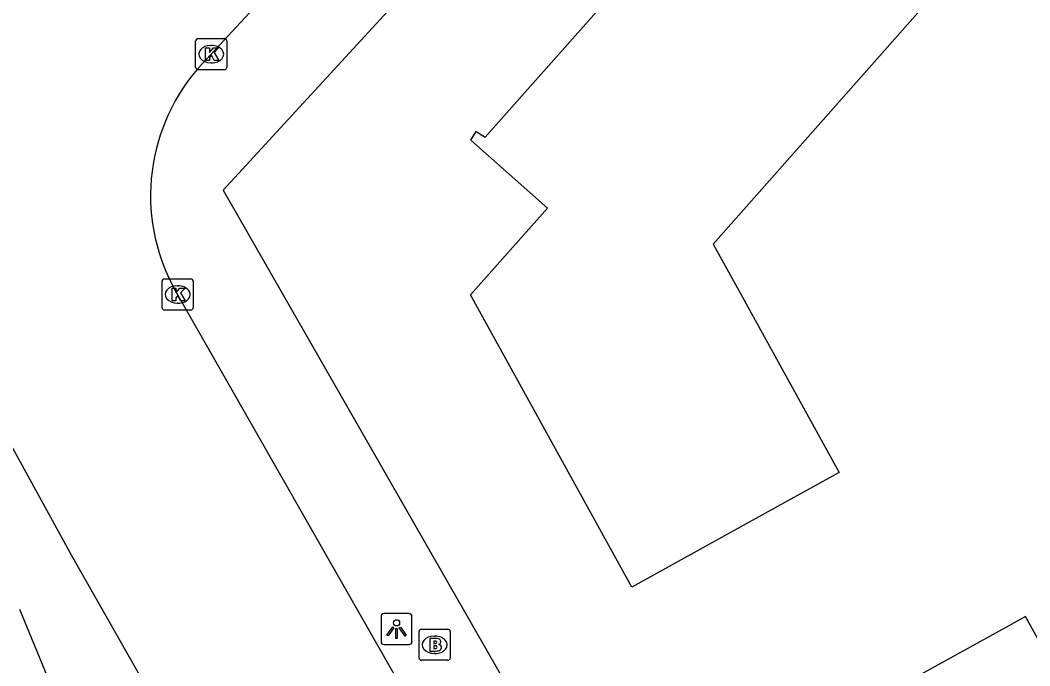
# Model space of a CAD drawing. Extents: x 160026 to 161302, y 384757 to 385701.
# Drawn here: x 160523.57 to 160556.07, y 385274.32 to 385295.1 of the extents above; entities that cross this region are included whole.
import ezdxf

# ---------------------------------------------------------------- set-up
doc = ezdxf.new("R2010")
doc.units = 0
for name, color, linetype in [('IMGEO_Brandkraan', 7, 'Continuous'), ('IMGEO_Kolk', 7, 'Continuous'), ('IMGEO_Lichtpunt', 7, 'Continuous'), ('IMGEO_Pand', 7, 'Continuous'), ('IMGEO_Rijbaan_lokaal_open', 7, 'Continuous'), ('IMGEO_Voetpad_open', 7, 'Continuous')]:
    doc.layers.add(name, color=color, linetype=linetype)

msp = doc.modelspace()

# ---------------------------------------------------------------- linework, layer by layer
at = {"layer": 'IMGEO_Brandkraan'}
for p, q in [((160536.41, 385274.569), (160536.41, 385275.421)), ((160536.485, 385275.495), (160537.337, 385275.495)), ((160537.411, 385275.421), (160537.411, 385274.569)), ((160536.898, 385275.275), (160536.923, 385275.275)), ((160537.337, 385274.495), (160536.485, 385274.495)), ((160536.921, 385274.715), (160536.896, 385274.715))]:
    msp.add_line(p, q, dxfattribs=at)
for points in [[(160536.41, 385274.569), (160536.41, 385275.421)], [(160536.485, 385275.495), (160537.337, 385275.495)], [(160537.411, 385275.421), (160537.411, 385274.569)], [(160536.758, 385275.195), (160536.758, 385274.795), (160536.971, 385274.795)], [(160536.989, 385275.195), (160536.758, 385275.195)], [(160536.937, 385275.114), (160536.883, 385275.114), (160536.883, 385275.038)], [(160536.883, 385275.038), (160536.936, 385275.038)], [(160536.945, 385274.962), (160536.883, 385274.962), (160536.883, 385274.881)], [(160536.883, 385274.881), (160536.945, 385274.881)], [(160537.337, 385274.495), (160536.485, 385274.495)]]:
    msp.add_lwpolyline(points, dxfattribs=at)
for centre, radius, start, end in [((160536.487, 385275.419), 0.0765, 91.552, 178.448), ((160536.487, 385275.419), 0.0765, 91.552, 178.448), ((160537.335, 385275.419), 0.0765, 1.552, 88.448), ((160537.335, 385275.419), 0.0765, 1.552, 88.448), ((160536.938, 385275.076), 0.0379, 267.8285, 90.9355), ((160536.993, 385275.05), 0.145, 59.4692, 91.5367), ((160537.018, 385275.097), 0.0922, 285.5137, 58.1501), ((160536.946, 385274.921), 0.0404, 269.8759, 90.5077), ((160536.977, 385275.046), 0.251, 268.6676, 293.5347), ((160537.023, 385274.905), 0.105, 301.3115, 78.989), ((160536.487, 385274.571), 0.0765, 181.552, 268.448), ((160536.487, 385274.571), 0.0765, 181.552, 268.448), ((160537.335, 385274.571), 0.0765, 271.552, 358.448), ((160537.335, 385274.571), 0.0765, 271.552, 358.448)]:
    msp.add_arc(centre, radius, start, end, dxfattribs=at)
for centre, major_axis, ratio, start_param, end_param in [((160536.897, 385274.995), (-0.387, 0.002), 0.722429, 4.712389, 7.853982), ((160536.922, 385274.995), (-0.39, 0.002), 0.717154, 1.570796, 4.712389)]:
    msp.add_ellipse(centre, major_axis=major_axis, ratio=ratio, start_param=start_param, end_param=end_param, dxfattribs=at)
at = {"layer": 'IMGEO_Kolk'}
for p, q in [((160529.218, 385293.581), (160529.218, 385294.433)), ((160529.293, 385294.507), (160530.145, 385294.507)), ((160529.706, 385294.287), (160529.731, 385294.287)), ((160530.219, 385294.433), (160530.219, 385293.581)), ((160529.729, 385293.727), (160529.704, 385293.727)), ((160530.145, 385293.507), (160529.293, 385293.507)), ((160528.138, 385285.845), (160528.138, 385286.697)), ((160528.213, 385286.771), (160529.065, 385286.771)), ((160528.626, 385286.551), (160528.651, 385286.551)), ((160529.139, 385286.697), (160529.139, 385285.845)), ((160528.649, 385285.991), (160528.624, 385285.991)), ((160529.065, 385285.771), (160528.213, 385285.771))]:
    msp.add_line(p, q, dxfattribs=at)
for points in [[(160529.218, 385293.581), (160529.218, 385294.433)], [(160529.293, 385294.507), (160530.145, 385294.507)], [(160530.219, 385294.433), (160530.219, 385293.581)], [(160529.539, 385294.207), (160529.662, 385294.207), (160529.662, 385294.056), (160529.792, 385294.207), (160529.956, 385294.207), (160529.81, 385294.056), (160529.963, 385293.807), (160529.811, 385293.807), (160529.726, 385293.971), (160529.662, 385293.904), (160529.662, 385293.807), (160529.539, 385293.807), (160529.539, 385294.207)], [(160530.145, 385293.507), (160529.293, 385293.507)], [(160528.138, 385285.845), (160528.138, 385286.697)], [(160528.213, 385286.771), (160529.065, 385286.771)], [(160528.459, 385286.471), (160528.582, 385286.471), (160528.582, 385286.32), (160528.712, 385286.471), (160528.876, 385286.471), (160528.73, 385286.32), (160528.883, 385286.071), (160528.731, 385286.071), (160528.646, 385286.235), (160528.582, 385286.168), (160528.582, 385286.071), (160528.459, 385286.071), (160528.459, 385286.471)], [(160529.139, 385286.697), (160529.139, 385285.845)], [(160529.065, 385285.771), (160528.213, 385285.771)]]:
    msp.add_lwpolyline(points, dxfattribs=at)
for centre, start, end in [((160529.295, 385294.431), 91.552, 178.448), ((160529.295, 385294.431), 91.552, 178.448), ((160530.143, 385294.431), 1.552, 88.448), ((160530.143, 385294.431), 1.552, 88.448), ((160529.295, 385293.583), 181.552, 268.448), ((160529.295, 385293.583), 181.552, 268.448), ((160530.143, 385293.583), 271.552, 358.448), ((160530.143, 385293.583), 271.552, 358.448), ((160528.215, 385286.695), 91.552, 178.448), ((160528.215, 385286.695), 91.552, 178.448), ((160529.063, 385286.695), 1.552, 88.448), ((160529.063, 385286.695), 1.552, 88.448), ((160528.215, 385285.847), 181.552, 268.448), ((160528.215, 385285.847), 181.552, 268.448), ((160529.063, 385285.847), 271.552, 358.448), ((160529.063, 385285.847), 271.552, 358.448)]:
    msp.add_arc(centre, 0.0765, start, end, dxfattribs=at)
for centre, major_axis, ratio, start_param, end_param in [((160529.705, 385294.007), (-0.387, 0.002), 0.722429, 4.712389, 7.853982), ((160529.73, 385294.007), (-0.39, 0.002), 0.717154, 1.570796, 4.712389), ((160528.625, 385286.271), (-0.387, 0.002), 0.722429, 4.712389, 7.853982), ((160528.65, 385286.271), (-0.39, 0.002), 0.717154, 1.570796, 4.712389)]:
    msp.add_ellipse(centre, major_axis=major_axis, ratio=ratio, start_param=start_param, end_param=end_param, dxfattribs=at)
at = {"layer": 'IMGEO_Lichtpunt'}
for p, q in [((160535.185, 385275.904), (160535.185, 385275.097)), ((160535.185, 385275.904), (160535.185, 385275.097)), ((160536.087, 385275.999), (160535.279, 385275.999)), ((160536.087, 385275.999), (160535.279, 385275.999)), ((160536.181, 385275.097), (160536.181, 385275.904)), ((160536.181, 385275.097), (160536.181, 385275.904)), ((160535.279, 385275.003), (160536.087, 385275.003)), ((160535.279, 385275.003), (160536.087, 385275.003))]:
    msp.add_line(p, q, dxfattribs=at)
for points in [[(160535.559, 385275.568), (160535.598, 385275.54), (160535.41, 385275.278), (160535.372, 385275.305), (160535.559, 385275.568)], [(160535.661, 385275.52), (160535.708, 385275.52), (160535.708, 385275.198), (160535.661, 385275.198), (160535.661, 385275.52)], [(160535.771, 385275.54), (160535.809, 385275.567), (160535.996, 385275.305), (160535.957, 385275.277), (160535.771, 385275.54)]]:
    msp.add_lwpolyline(points, dxfattribs=at)
msp.add_circle((160535.684, 385275.702), 0.0994, dxfattribs=at)
for centre, start, end in [((160535.279, 385275.904), 90, 180), ((160535.279, 385275.904), 90, 180), ((160536.087, 385275.904), 0, 90), ((160536.087, 385275.904), 0, 90), ((160535.279, 385275.097), 180, 270), ((160535.279, 385275.097), 180, 270), ((160536.087, 385275.097), 270, 0), ((160536.087, 385275.097), 270, 360)]:
    msp.add_arc(centre, 0.0946, start, end, dxfattribs=at)
at = {"layer": 'IMGEO_Pand'}
for points in [[(160545.875, 385287.891), (160546.647, 385286.494), (160549.935, 385280.544), (160547.638, 385279.274), (160543.261, 385276.855), (160538.06, 385286.264), (160540.539, 385289.048), (160538.078, 385291.24), (160538.242, 385291.512), (160538.536, 385291.335), (160542.207, 385295.461), (160541.895, 385295.738), (160544.204, 385298.309), (160544.488, 385298.045), (160549.819, 385303.853), (160549.684, 385303.992), (160549.819, 385304.157), (160553.57, 385300.851), (160555.96, 385298.744), (160555.824, 385298.519), (160555.505, 385298.795), (160545.875, 385287.891)], [(160560.974, 385265.499), (160564.94, 385269.231), (160562.892, 385272.317), (160559.029, 385270.29), (160555.932, 385275.904), (160555.294, 385275.553), (160550.914, 385273.139), (160550.78, 385273.373), (160549.704, 385272.761), (160549.849, 385272.493), (160546.893, 385270.637), (160550.807, 385263.771), (160553.213, 385265.368), (160555.291, 385261.732)]]:
    msp.add_lwpolyline(points, dxfattribs=at)
at = {"layer": 'IMGEO_Rijbaan_lokaal_open'}
for points in [[(160544.299, 385309.732), (160529.43, 385293.697)], [(160528.52, 385286.478), (160536.163, 385273.059)], [(160533.098, 385264.033), (160532.787, 385264.568), (160525.226, 385277.884), (160522.061, 385283.635)]]:
    msp.add_lwpolyline(points, dxfattribs=at)
for centre, radius, start, end in [((160536.051, 385288.461), 15.215, 135.8855, 177.5881), ((160534.016, 385289.452), 6.249, 137.2106, 208.4202)]:
    msp.add_arc(centre, radius, start, end, dxfattribs=at)
at = {"layer": 'IMGEO_Voetpad_open'}
for points in [[(160577.45, 385341.176), (160575.101, 385338.587), (160574.043, 385337.42), (160530.106, 385289.633), (160548.644, 385257.254), (160549.531, 385257.908)], [(160524.509, 385273.817), (160523.563, 385276.132)]]:
    msp.add_lwpolyline(points, dxfattribs=at)

doc.saveas('drawing.dxf')
